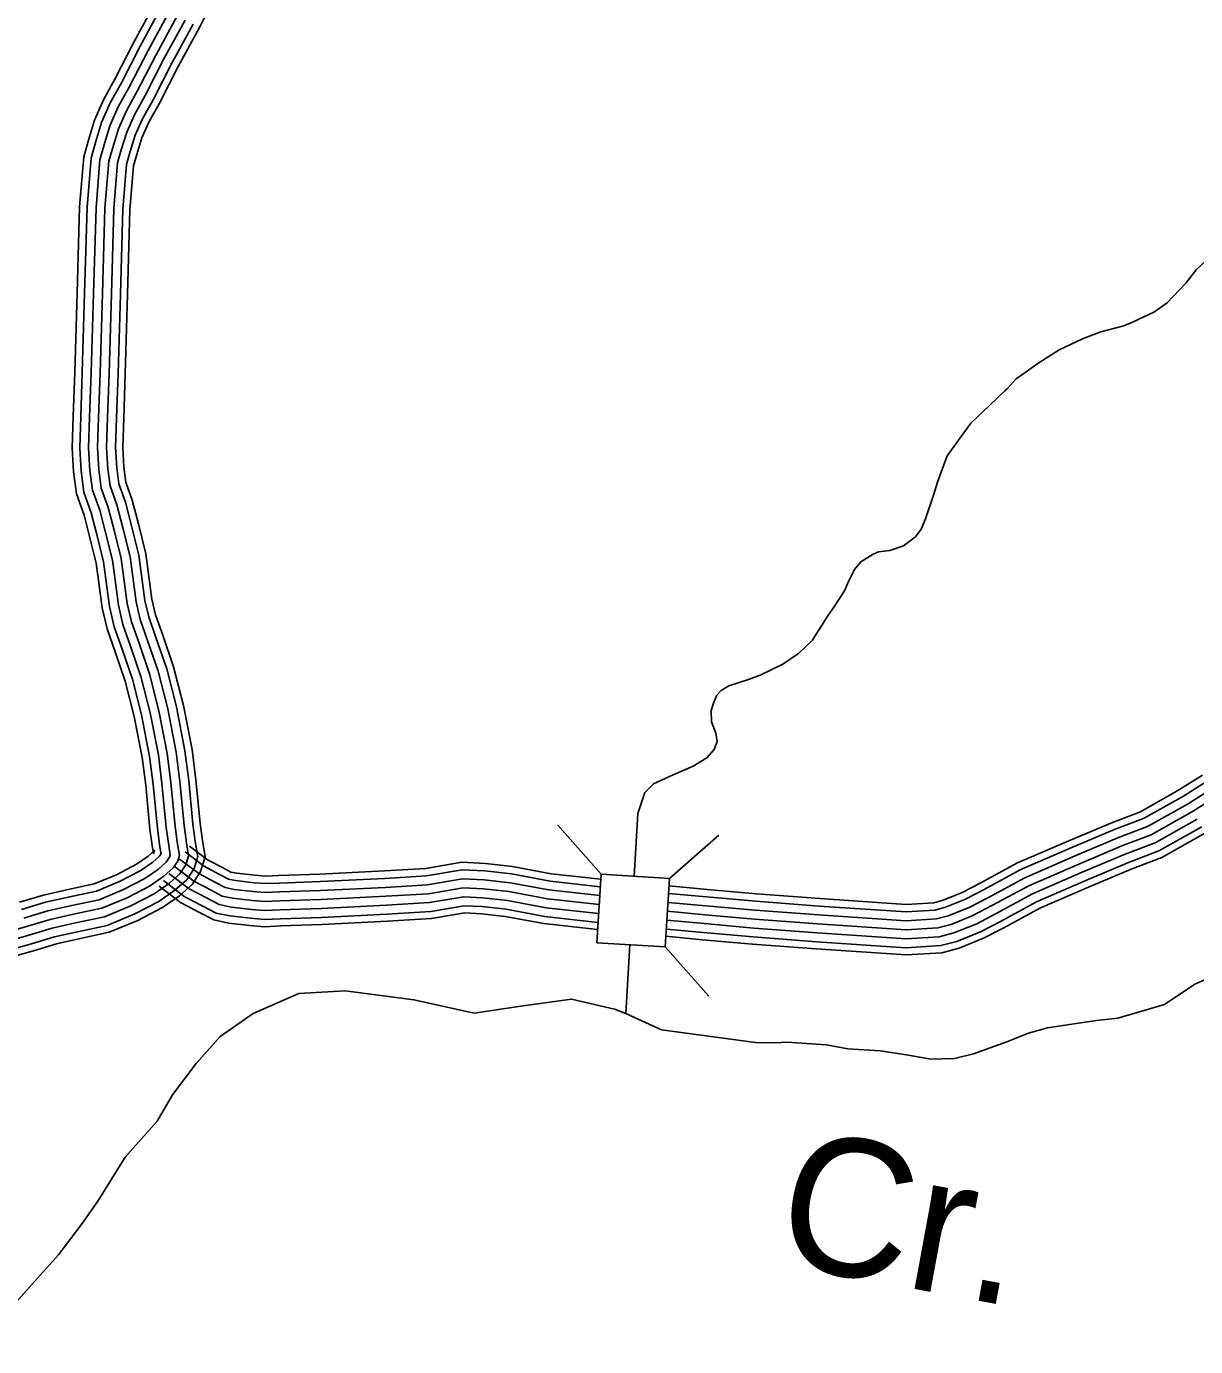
# Model space of a CAD drawing. Extents: x 1788175 to 1969470, y 584502 to 738744.
# Drawn here: x 1858324 to 1862369, y 652571 to 657139 of the extents above; entities that cross this region are included whole.
import ezdxf

# ---------------------------------------------------------------- set-up
doc = ezdxf.new("R2010")
doc.units = 0
for name, color, linetype in [('DESIGN - DRAINAGE - Bridges and Cross Drains Size Text', 7, 'Continuous'), ('DESIGN - TRANSPORTATION - Text', 7, 'Continuous'), ('SURVEY - DRAINAGE - Storm Sewer', 7, 'Continuous'), ('SURVEY - TRANSPORTATION - Roads', 7, 'Continuous')]:
    doc.layers.add(name, color=color, linetype=linetype)

msp = doc.modelspace()

# ---------------------------------------------------------------- linework, layer by layer
at = {"layer": 'DESIGN - TRANSPORTATION - Text'}
for points in [[(1861709.7, 655878.1), (1861716.8, 655885), (1861748.6, 655919.2), (1861826.4, 655975.5), (1861896.6, 656019.9), (1861978.1, 656058.4), (1862041.7, 656082.8), (1862121.3, 656103.4), (1862151.3, 656116), (1862224.7, 656150.1), (1862270.3, 656182.4), (1862335.7, 656250.8), (1862371.3, 656297), (1862426.7, 656349.4), (1862476.3, 656385.7), (1862536, 656416.1), (1862591.6, 656438.5), (1862631.4, 656454.8), (1862679.1, 656471.1), (1862712.9, 656491.3), (1862746.6, 656525.6), (1862792, 656583.9), (1862823.5, 656650.1), (1862859, 656714.3)], [(1860426.6, 654198.4), (1860438.9, 654415.5), (1860464.1, 654488.1), (1860493.2, 654518.5), (1860562.1, 654548.9), (1860631.1, 654579.3), (1860678.6, 654608), (1860703, 654637.5), (1860713.3, 654664.9), (1860708.8, 654693.3), (1860694.2, 654732.5), (1860693.1, 654772.2), (1860701, 654797.6), (1860713.2, 654824.5), (1860727.7, 654841.5), (1860754.3, 654857.8), (1860822.3, 654878.9), (1860863, 654894.1), (1860900.7, 654912.2), (1860940.6, 654932.3), (1860995.4, 654969.4), (1861043.3, 655015.5), (1861054.6, 655033.2), (1861077.1, 655068.4), (1861094.7, 655095.9), (1861120.3, 655133.5), (1861154.9, 655186.2), (1861168, 655218.7), (1861189.3, 655260), (1861210.8, 655285.9), (1861253.1, 655313.2), (1861272.6, 655320.6), (1861310.8, 655326), (1861358, 655341.3), (1861400.3, 655373), (1861419.7, 655400), (1861435, 655435.2), (1861462.4, 655516.9), (1861476.5, 655562.4), (1861509.2, 655653.7), (1861591.9, 655766.6), (1861654.5, 655825.8), (1861709.7, 655878.1)], [(1860411.1, 653961.3), (1860397.6, 653722.9)], [(1862679.3, 653924), (1862625, 653914.7), (1862505.6, 653885.9), (1862366.4, 653825), (1862261.2, 653754.3), (1862100.1, 653707.2), (1862026.4, 653698.7), (1861940.8, 653686.2), (1861857.1, 653673.6), (1861791.5, 653655.2), (1861715.9, 653624.7), (1861600.6, 653583.9), (1861534.9, 653567.5), (1861453.2, 653564.9), (1861369.4, 653580.3), (1861277.6, 653593.7), (1861166, 653601), (1861092.1, 653614.5), (1860954.6, 653623.6), (1860914.7, 653621.3), (1860846.4, 653622.5), (1860521.5, 653666.5), (1860397.6, 653722.9)], [(1858094.9, 652570.5), (1858269, 652702), (1858351.9, 652795.3), (1858434.8, 652888.6), (1858516.9, 652996.5), (1858571.3, 653073.4), (1858665.5, 653226.3), (1858776.1, 653350.7), (1858829.6, 653442.2), (1858911.7, 653550.2), (1858994.6, 653643.5), (1859107.8, 653723.8), (1859265.8, 653792), (1859427.2, 653801.4), (1859664.7, 653771), (1859873.6, 653724.3), (1860034.2, 653748.4), (1860209.5, 653773.4), (1860358.8, 653737.8), (1860397.6, 653722.9)]]:
    msp.add_lwpolyline(points, dxfattribs=at)
at = {"layer": 'SURVEY - DRAINAGE - Storm Sewer'}
for p, q in [((1860311.9, 654205.6), (1860161.6, 654375.9)), ((1860549, 654190.8), (1860719.3, 654341)), ((1860534.2, 653953.6), (1860684.5, 653783.3))]:
    msp.add_line(p, q, dxfattribs=at)
msp.add_lwpolyline([(1860297.1, 653968.4), (1860534.2, 653953.6), (1860549, 654190.8), (1860311.9, 654205.6)], close=True, dxfattribs=at)
at = {"layer": 'SURVEY - TRANSPORTATION - Roads'}
for points in [[(1858999.7, 657291.3), (1858922.3, 657135.9), (1858848.9, 657000.9), (1858783.7, 656874.3), (1858747.3, 656808.3), (1858723.4, 656754.3), (1858705.6, 656696), (1858694.4, 656656.9), (1858682.2, 656505.6), (1858673.9, 656211.6), (1858665.4, 655937.3), (1858660.3, 655783.1), (1858657, 655683), (1858661, 655614), (1858667.7, 655562.4), (1858690.1, 655499.7), (1858711.6, 655417.6), (1858737.3, 655314.5), (1858758.3, 655157.5), (1858770.6, 655102.5)], [(1858767.5, 657216.5), (1858694.7, 657082.5), (1858629.7, 656956.3), (1858590.9, 656885.9), (1858559.7, 656815.4), (1858538.3, 656745.4), (1858522, 656688.2), (1858508, 656515.1), (1858499.6, 656216.8), (1858491.1, 655942.9), (1858485.9, 655788.9), (1858482.4, 655680.8), (1858487.2, 655597.7), (1858497.1, 655521.3), (1858523.3, 655448.1), (1858542.6, 655374.4), (1858565.7, 655281.8), (1858586.4, 655126.9), (1858602.7, 655054)], [(1858790.3, 657204.6), (1858717.5, 657070.5), (1858652.4, 656944.2), (1858614, 656874.4), (1858583.8, 656806.4), (1858562.9, 656738.1), (1858547.4, 656683.6), (1858533.7, 656513.7), (1858525.3, 656216), (1858516.8, 655942), (1858511.6, 655788), (1858508.1, 655681.1), (1858512.8, 655600.1), (1858522.3, 655527.3), (1858547.9, 655455.7), (1858567.5, 655380.8), (1858591, 655286.6), (1858611.7, 655131.4), (1858627.4, 655061.1)], [(1858817.8, 657190.3), (1858744.9, 657056), (1858679.8, 656929.7), (1858641.8, 656860.6), (1858612.9, 656795.5), (1858592.7, 656729.3), (1858578, 656678), (1858564.6, 656512), (1858556.2, 656215.1), (1858547.8, 655941), (1858542.6, 655787), (1858539.1, 655681.5), (1858543.7, 655603), (1858552.6, 655534.6), (1858577.5, 655464.9), (1858597.5, 655388.5), (1858621.5, 655292.4), (1858642.3, 655136.9), (1858657.3, 655069.7)], [(1858845.3, 657176), (1858772.3, 657041.5), (1858707.1, 656915.1), (1858669.6, 656846.9), (1858642, 656784.7), (1858622.4, 656720.6), (1858608.7, 656672.5), (1858595.6, 656510.3), (1858587.2, 656214.2), (1858578.7, 655940), (1858573.6, 655786), (1858570.2, 655681.9), (1858574.6, 655605.9), (1858582.9, 655541.9), (1858607.2, 655474), (1858627.6, 655396.1), (1858652, 655298.2), (1858672.8, 655142.3), (1858687.1, 655078.4)], [(1858845.3, 657176), (1858772.3, 657041.5), (1858707.1, 656915.1), (1858669.6, 656846.9), (1858642, 656784.7), (1858622.4, 656720.6), (1858608.7, 656672.5), (1858595.6, 656510.3), (1858587.2, 656214.2), (1858578.7, 655940), (1858573.6, 655786), (1858570.2, 655681.9), (1858574.6, 655605.9), (1858582.9, 655541.9), (1858607.2, 655474), (1858627.6, 655396.1), (1858652, 655298.2), (1858672.8, 655142.3), (1858687.1, 655078.4)], [(1858872.8, 657161.6), (1858799.7, 657027), (1858734.5, 656900.5), (1858697.4, 656833.1), (1858671.1, 656773.8), (1858652.1, 656711.8), (1858639.3, 656666.9), (1858626.6, 656508.7), (1858618.2, 656213.3), (1858609.7, 655939), (1858604.6, 655784.9), (1858601.2, 655682.3), (1858605.4, 655608.8), (1858613.2, 655549.2), (1858636.8, 655483.2), (1858657.6, 655403.8), (1858682.5, 655304.1), (1858703.4, 655147.7), (1858716.9, 655087)], [(1858900.3, 657147.3), (1858827.1, 657012.5), (1858761.8, 656885.9), (1858725.2, 656819.3), (1858700.2, 656763), (1858681.9, 656703), (1858670, 656661.4), (1858657.5, 656507), (1858649.2, 656212.4), (1858640.7, 655938.1), (1858635.6, 655783.9), (1858632.2, 655682.7), (1858636.3, 655611.7), (1858643.5, 655556.5), (1858666.5, 655492.4), (1858687.6, 655411.5), (1858713, 655309.9), (1858733.9, 655153.2), (1858746.8, 655095.6)], [(1858746.8, 655095.6), (1858772, 655025), (1858809.4, 654916.5), (1858843.1, 654784.4), (1858872.5, 654632.7), (1858885.4, 654529.8), (1858900.1, 654378.1), (1858908.2, 654318.1), (1858916.5, 654267.1), (1858904.1, 654224.7), (1858878.6, 654186), (1858837.9, 654149.8), (1858782, 654111.2), (1858698.6, 654067.8), (1858603.2, 654028), (1858500.3, 654006.3), (1858421.2, 653988.4), (1858341.1, 653964.4), (1858239.1, 653935.7)], [(1858770.6, 655102.5), (1858795.3, 655033.2), (1858833.1, 654923.5), (1858867.2, 654789.8), (1858896.9, 654636.6), (1858909.9, 654532.5), (1858924.7, 654380.9), (1858932.6, 654321.8), (1858941.8, 654265.5), (1858926.7, 654214.2), (1858897.5, 654169.7), (1858853.2, 654130.3), (1858794.7, 654090), (1858709.1, 654045.4), (1858610.6, 654004.3), (1858505.6, 653982.2), (1858427.5, 653964.5), (1858348, 653940.7), (1858245.8, 653911.9)], [(1858687.1, 655078.4), (1858713.4, 655004.5), (1858749.9, 654898.7), (1858782.5, 654770.8), (1858811.2, 654622.9), (1858823.8, 654522.9), (1858838.5, 654371), (1858846.9, 654309), (1858853, 654271), (1858847.2, 654251), (1858831.3, 654226.9), (1858799.6, 654198.7), (1858749.9, 654164.4), (1858672.3, 654124), (1858584.8, 654087.5), (1858487.1, 654066.9), (1858405.4, 654048.4), (1858323.8, 654024), (1858222.2, 653995.4)], [(1858687.1, 655078.4), (1858713.4, 655004.5), (1858749.9, 654898.7), (1858782.5, 654770.8), (1858811.2, 654622.9), (1858823.8, 654522.9), (1858838.5, 654371), (1858846.9, 654309), (1858853, 654271), (1858847.2, 654251), (1858831.3, 654226.9), (1858799.6, 654198.7), (1858749.9, 654164.4), (1858672.3, 654124), (1858584.8, 654087.5), (1858487.1, 654066.9), (1858405.4, 654048.4), (1858323.8, 654024), (1858222.2, 653995.4)], [(1858716.9, 655087), (1858742.7, 655014.7), (1858779.6, 654907.6), (1858812.8, 654777.6), (1858841.9, 654627.8), (1858854.6, 654526.4), (1858869.3, 654374.5), (1858877.5, 654313.6), (1858884.8, 654269.1), (1858875.6, 654237.8), (1858855, 654206.4), (1858818.7, 654174.3), (1858765.9, 654137.8), (1858685.5, 654095.9), (1858594, 654057.7), (1858493.7, 654036.6), (1858413.3, 654018.4), (1858332.4, 653994.2), (1858230.6, 653965.6)], [(1858602.7, 655054), (1858630.7, 654975.5), (1858665.8, 654873.5), (1858696.9, 654751.6), (1858724.6, 654609.1), (1858736.6, 654513.3), (1858751.4, 654360.9), (1858760.1, 654296.1), (1858763.3, 654276.6), (1858766.7, 654288.2), (1858764.4, 654284.8), (1858745.4, 654267.9), (1858704.5, 654239.7), (1858635.1, 654203.5), (1858558.6, 654171.6), (1858468.4, 654152.6), (1858383.2, 654133.3), (1858299.3, 654108.2)], [(1858627.4, 655061.1), (1858654.9, 654984), (1858690.5, 654880.9), (1858722, 654757.2), (1858750, 654613.1), (1858762.1, 654516.1), (1858776.9, 654363.9), (1858785.5, 654299.9), (1858789.6, 654275), (1858790.3, 654277.3), (1858784, 654267.8), (1858761.3, 654247.6), (1858717.8, 654217.6), (1858646, 654180.2), (1858566.3, 654146.9), (1858473.9, 654127.5), (1858389.7, 654108.4), (1858306.5, 654083.5)], [(1858657.3, 655069.7), (1858684.2, 654994.2), (1858720.2, 654889.8), (1858752.3, 654764), (1858780.6, 654618), (1858792.9, 654519.5), (1858807.7, 654367.4), (1858816.2, 654304.4), (1858821.3, 654273), (1858818.7, 654264.1), (1858807.7, 654247.3), (1858780.4, 654223.1), (1858733.9, 654191), (1858659.2, 654152.1), (1858575.5, 654117.2), (1858480.5, 654097.2), (1858397.6, 654078.4), (1858315.1, 654053.7)], [(1862392.7, 654547.7), (1862313.9, 654498.1), (1862178.3, 654421.6), (1862081.5, 654384.8), (1861930.4, 654321.2), (1861753.4, 654244.5), (1861623.3, 654174.2), (1861562, 654142.1), (1861495.4, 654115.3), (1861463.3, 654106.7), (1861368, 654101), (1861068.7, 654120.8), (1860850.1, 654137.6), (1860679.1, 654152.5), (1860547.4, 654164.6)], [(1862424.8, 654500.9), (1862343, 654449.4), (1862202.5, 654370.1), (1862102.6, 654332.1), (1861952.7, 654269), (1861778.2, 654193.4), (1861649.9, 654124.1), (1861585.8, 654090.6), (1861513.4, 654061.4), (1861472.4, 654050.4), (1861367.8, 654044.1), (1861064.6, 654064.3), (1860845.5, 654081), (1860674.1, 654096), (1860543.9, 654108)], [(1862407.3, 654526.4), (1862327.1, 654476), (1862189.3, 654398.2), (1862091.1, 654360.9), (1861940.5, 654297.5), (1861764.7, 654221.3), (1861635.4, 654151.5), (1861572.8, 654118.7), (1861503.5, 654090.9), (1861467.4, 654081.2), (1861367.9, 654075.2), (1861066.9, 654095.2), (1860848, 654111.9), (1860676.8, 654126.9), (1860545.8, 654139)], [(1862442.4, 654475.3), (1862358.9, 654422.8), (1862215.7, 654341.9), (1862114.2, 654303.4), (1861964.9, 654240.5), (1861791.8, 654165.5), (1861664.5, 654096.8), (1861598.8, 654062.4), (1861523.2, 654031.9), (1861477.4, 654019.7), (1861367.7, 654013.1), (1861062.4, 654033.4), (1860842.9, 654050.1), (1860671.3, 654065.2), (1860541.9, 654077)], [(1862442.4, 654475.3), (1862358.9, 654422.8), (1862215.7, 654341.9), (1862114.2, 654303.4), (1861964.9, 654240.5), (1861791.8, 654165.5), (1861664.5, 654096.8), (1861598.8, 654062.4), (1861523.2, 654031.9), (1861477.4, 654019.7), (1861367.7, 654013.1), (1861062.4, 654033.4), (1860842.9, 654050.1), (1860671.3, 654065.2), (1860541.9, 654077.1)], [(1862390.6, 654369.5), (1862242.1, 654285.7), (1862137.2, 654245.8), (1861989.3, 654183.5), (1861818.9, 654109.7), (1861693.6, 654042), (1861624.9, 654006), (1861542.9, 653973), (1861487.4, 653958.2), (1861367.5, 653950.9), (1861058, 653971.5), (1860837.9, 653988.3), (1860665.8, 654003.4), (1860538.1, 654015.1)], [(1862374.7, 654396.1), (1862228.9, 654313.8), (1862125.7, 654274.6), (1861977.1, 654212), (1861805.3, 654137.6), (1861679, 654069.4), (1861611.8, 654034.2), (1861533, 654002.5), (1861482.4, 653988.9), (1861367.6, 653982), (1861060.2, 654002.4), (1860840.4, 654019.2), (1860668.5, 654034.3), (1860540, 654046.1)], [(1862403.3, 654348.3), (1862252.6, 654263.2), (1862146.4, 654222.8), (1861999, 654160.7), (1861829.7, 654087.4), (1861705.2, 654020.2), (1861635.2, 653983.6), (1861550.7, 653949.5), (1861491.4, 653933.7), (1861367.5, 653926.2), (1861056.3, 653946.9), (1860835.8, 653963.7), (1860663.6, 653978.8), (1860536.5, 653990.5)], [(1859708.3, 654199.5), (1859564.5, 654190.9), (1859340, 654179.7), (1859198.6, 654174.9), (1859150.4, 654172.8), (1859111.3, 654176.1), (1859047.4, 654183.3), (1859022.7, 654188.6), (1858992.2, 654204.5), (1858936.8, 654233.8), (1858872.7, 654282.3)], [(1859705.3, 654225.1), (1859563.1, 654216.6), (1859338.9, 654205.4), (1859197.6, 654200.6), (1859150.9, 654198.5), (1859113.9, 654201.7), (1859051.6, 654208.7), (1859031.5, 654213), (1859004.1, 654227.3), (1858950.6, 654255.5), (1858888.2, 654302.8)], [(1859715.5, 654137.8), (1859567.9, 654129), (1859342.6, 654117.7), (1859201, 654112.9), (1859149.1, 654110.6), (1859105.2, 654114.4), (1859037.4, 654122), (1859001.4, 654129.8), (1858963.4, 654149.6), (1858903.4, 654181.3), (1858835.2, 654232.8)], [(1859715.5, 654137.8), (1859567.9, 654129), (1859342.6, 654117.7), (1859201, 654112.9), (1859149.1, 654110.6), (1859105.2, 654114.4), (1859037.4, 654122), (1859001.4, 654129.8), (1858963.4, 654149.6), (1858903.4, 654181.3), (1858835.2, 654232.8)], [(1859711.9, 654168.7), (1859566.2, 654159.9), (1859341.3, 654148.7), (1859199.8, 654143.9), (1859149.8, 654141.7), (1859108.3, 654145.2), (1859042.4, 654152.6), (1859012, 654159.2), (1858977.8, 654177.1), (1858920.1, 654207.5), (1858853.9, 654257.6)], [(1860310.8, 654187.9), (1860139.5, 654206.9), (1860005.6, 654232.2), (1859911.9, 654242.4), (1859829.8, 654246.6), (1859705.3, 654225.1)], [(1859722.6, 654076.1), (1859571.3, 654067.1), (1859345.2, 654055.8), (1859203.4, 654051), (1859147.8, 654048.5), (1859099.1, 654052.7), (1859027.3, 654060.8), (1858980.1, 654071), (1858934.6, 654094.7), (1858870, 654128.8), (1858797.8, 654183.4)], [(1859719, 654107), (1859569.6, 654098), (1859343.9, 654086.7), (1859202.2, 654082), (1859148.5, 654079.6), (1859102.2, 654083.5), (1859032.3, 654091.4), (1858990.8, 654100.4), (1858949, 654122.1), (1858886.7, 654155), (1858816.5, 654208.1)], [(1860309.2, 654162.2), (1860135.6, 654181.5), (1860001.8, 654206.8), (1859909.8, 654216.7), (1859831.3, 654220.8), (1859708.3, 654199.5)], [(1860307.3, 654131.3), (1860131.1, 654150.8), (1859997.2, 654176.1), (1859907.3, 654185.8), (1859833.2, 654189.6), (1859711.9, 654168.7)], [(1859725.5, 654051.6), (1859572.7, 654042.4), (1859346.2, 654031.1), (1859204.4, 654026.3), (1859147.3, 654023.8), (1859096.7, 654028.1), (1859023.3, 654036.3), (1858971.7, 654047.5), (1858923.1, 654072.8), (1858856.7, 654107.9), (1858782.9, 654163.7)], [(1860305.3, 654100.3), (1860126.5, 654120.1), (1859992.7, 654145.4), (1859904.9, 654154.9), (1859835, 654158.5), (1859715.5, 654137.8)], [(1860305.3, 654100.3), (1860126.5, 654120.1), (1859992.7, 654145.4), (1859904.9, 654154.9), (1859835, 654158.5), (1859715.5, 654137.8)], [(1860303.4, 654069.3), (1860121.9, 654089.4), (1859988.1, 654114.7), (1859902.4, 654124), (1859836.9, 654127.4), (1859719, 654107)], [(1860301.5, 654038.3), (1860117.3, 654058.8), (1859983.6, 654084), (1859899.9, 654093.1), (1859838.8, 654096.2), (1859722.6, 654076.1)], [(1860299.9, 654013.6), (1860113.6, 654034.3), (1859980, 654059.5), (1859898, 654068.4), (1859840.2, 654071.4), (1859725.5, 654051.6)]]:
    msp.add_lwpolyline(points, dxfattribs=at)

# ---------------------------------------------------------------- texts
at = {"layer": 'DESIGN - DRAINAGE - Bridges and Cross Drains Size Text'}
msp.add_text('Cr.', height=475, rotation=349.5593, dxfattribs=at).set_placement((1860902.2, 652861.1))

doc.saveas('drawing.dxf')
